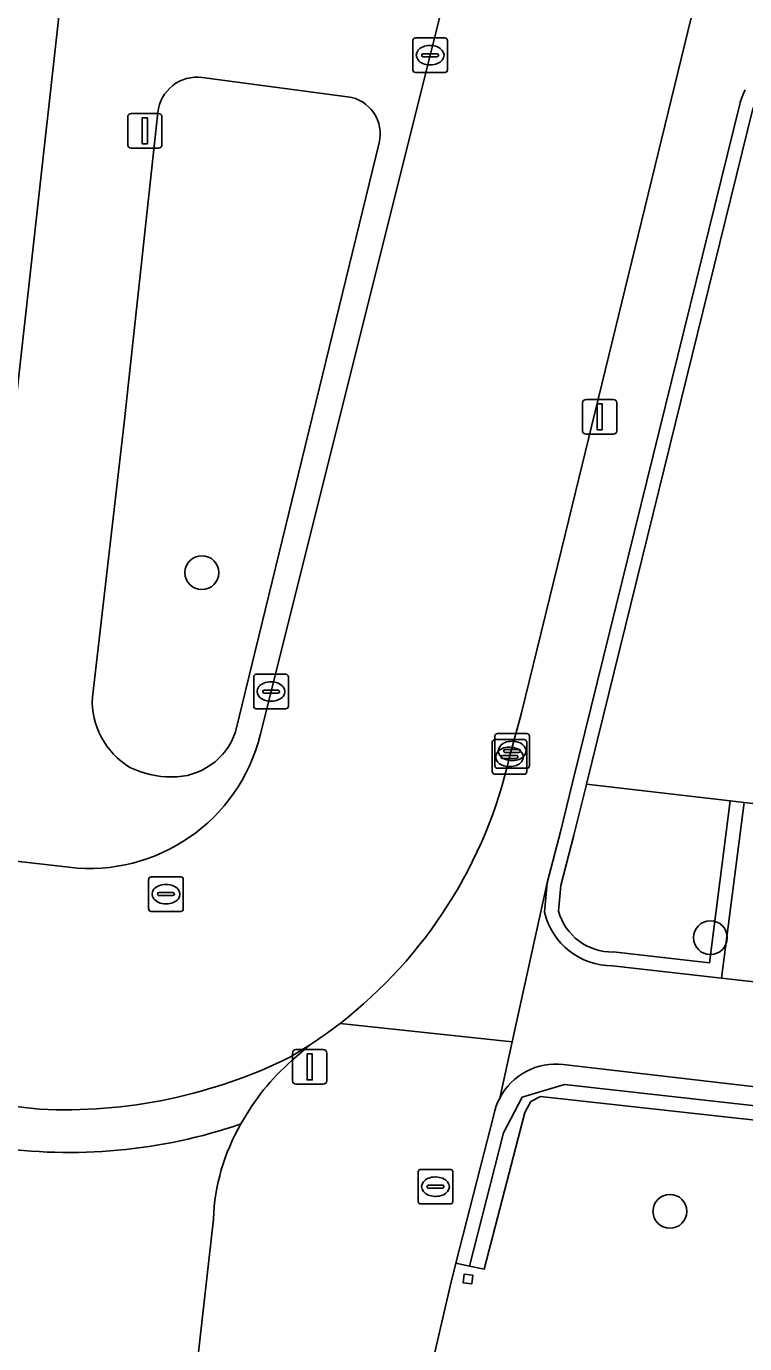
# Model space of a CAD drawing. Extents: x 162026 to 163502, y 387295 to 388169.
# Drawn here: x 162472.2 to 162492.97, y 387613.06 to 387651.13 of the extents above; entities that cross this region are included whole.
import ezdxf

# ---------------------------------------------------------------- set-up
doc = ezdxf.new("R2010")
doc.units = 0
for name, color, linetype in [('IMGEO_Boom', 7, 'Continuous'), ('IMGEO_Brandkraan', 7, 'Continuous'), ('IMGEO_Erf', 7, 'Continuous'), ('IMGEO_Groenvoorziening', 7, 'Continuous'), ('IMGEO_Haag', 7, 'Continuous'), ('IMGEO_Kolk', 7, 'Continuous'), ('IMGEO_Lichtmast', 7, 'Continuous'), ('IMGEO_Parkeervlak_open', 7, 'Continuous'), ('IMGEO_Rijbaan_lokaal_open', 7, 'Continuous'), ('IMGEO_Rioolput', 7, 'Continuous'), ('IMGEO_Voetpad_gesloten', 7, 'Continuous'), ('IMGEO_Voetpad_open', 7, 'Continuous')]:
    doc.layers.add(name, color=color, linetype=linetype)

msp = doc.modelspace()

# ---------------------------------------------------------------- linework, layer by layer
at = {"layer": 'IMGEO_Boom'}
for centre in [(162477.278, 387635.34), (162491.978, 387624.792), (162490.808, 387616.883)]:
    msp.add_circle(centre, 0.489, dxfattribs=at)
at = {"layer": 'IMGEO_Brandkraan'}
for p, q in [((162483.53, 387617.17), (162483.53, 387618.022)), ((162483.605, 387618.096), (162484.457, 387618.096)), ((162484.018, 387617.876), (162484.043, 387617.876)), ((162484.531, 387618.022), (162484.531, 387617.17)), ((162483.789, 387617.59), (162483.789, 387617.602)), ((162484.227, 387617.553), (162483.829, 387617.553)), ((162483.832, 387617.639), (162484.23, 387617.639)), ((162484.273, 387617.602), (162484.273, 387617.59)), ((162484.457, 387617.096), (162483.605, 387617.096)), ((162484.041, 387617.316), (162484.016, 387617.316))]:
    msp.add_line(p, q, dxfattribs=at)
for points in [[(162483.53, 387617.17), (162483.53, 387618.022)], [(162483.605, 387618.096), (162484.457, 387618.096)], [(162484.531, 387618.022), (162484.531, 387617.17)], [(162484.457, 387617.096), (162483.605, 387617.096)]]:
    msp.add_lwpolyline(points, dxfattribs=at)
for centre, radius, start, end in [((162483.607, 387618.02), 0.0765, 91.552, 178.448), ((162483.607, 387618.02), 0.0765, 91.552, 178.448), ((162484.455, 387618.02), 0.0765, 1.552, 88.448), ((162484.455, 387618.02), 0.0765, 1.552, 88.448), ((162483.829, 387617.599), 0.0403, 85.8775, 175.7526), ((162483.826, 387617.589), 0.0366, 178.938, 274.7102), ((162484.23, 387617.596), 0.043, 264.8664, 352.4533), ((162484.234, 387617.601), 0.0386, 1.7309, 96.639), ((162483.607, 387617.172), 0.0765, 181.552, 268.448), ((162483.607, 387617.172), 0.0765, 181.552, 268.448), ((162484.455, 387617.172), 0.0765, 271.552, 358.448), ((162484.455, 387617.172), 0.0765, 271.552, 358.448)]:
    msp.add_arc(centre, radius, start, end, dxfattribs=at)
for centre, major_axis, ratio, start_param, end_param in [((162484.017, 387617.596), (-0.387, 0.002), 0.722429, 4.712389, 7.853982), ((162484.042, 387617.596), (-0.39, 0.002), 0.717154, 1.570796, 4.712389)]:
    msp.add_ellipse(centre, major_axis=major_axis, ratio=ratio, start_param=start_param, end_param=end_param, dxfattribs=at)
at = {"layer": 'IMGEO_Erf'}
for points in [[(162469.03, 387651.945), (162468.359, 387645.992), (162467.683, 387639.99), (162471.82, 387639.553), (162478.34, 387698.075)], [(162493.218, 387648.785), (162488.396, 387629.232), (162492.553, 387628.747), (162492.95, 387628.701), (162498.966, 387628), (162500, 387627.879), (162512.824, 387626.449), (162514.457, 387626.267), (162526.104, 387624.967), (162527.137, 387624.851), (162533.635, 387624.126), (162533.963, 387627.266), (162534.325, 387627.301), (162533.568, 387619.629)]]:
    msp.add_lwpolyline(points, dxfattribs=at)
at = {"layer": 'IMGEO_Groenvoorziening'}
for points in [[(162481.492, 387649.094), (162477.288, 387649.65)], [(162476.003, 387648.642), (162475.027, 387639.67), (162474.111, 387631.745)], [(162492.83, 387648.881), (162487.995, 387629.278), (162487.642, 387627.849), (162487.257, 387626.372), (162487.182, 387625.525)], [(162487.586, 387625.558), (162487.652, 387626.303), (162488.03, 387627.751), (162488.383, 387629.182), (162488.396, 387629.232), (162493.218, 387648.785)], [(162478.25, 387630.741), (162482.403, 387647.762)], [(162492.553, 387628.747), (162488.396, 387629.232), (162488.383, 387629.182), (162488.03, 387627.751), (162487.652, 387626.303), (162487.586, 387625.558)], [(162489.147, 387623.978), (162492.304, 387623.624), (162492.95, 387628.701), (162492.553, 387628.747), (162491.957, 387624.066), (162489.167, 387624.378)], [(162489.167, 387624.378), (162491.957, 387624.066), (162492.553, 387628.747)], [(162500, 387619.702), (162487.724, 387621.127)], [(162485.733, 387619.745), (162484.622, 387615.382), (162485.01, 387615.3), (162485.997, 387619.147), (162486.54, 387620.183), (162487.76, 387620.545), (162500, 387619.183), (162533.737, 387615.429), (162533.828, 387615.777), (162500, 387619.702)]]:
    msp.add_lwpolyline(points, dxfattribs=at)
for points in [[(162498.966, 387628), (162492.95, 387628.701), (162492.304, 387623.624), (162498.399, 387622.941)], [(162533.737, 387615.429), (162500, 387619.183), (162487.76, 387620.545), (162486.54, 387620.183), (162485.997, 387619.147), (162485.01, 387615.3), (162485.44, 387615.209), (162486.612, 387619.739), (162486.783, 387620.056), (162487.07, 387620.199), (162500, 387618.78), (162528.793, 387615.62), (162528.288, 387611.152), (162532.332, 387610.054)]]:
    msp.add_lwpolyline(points, close=True, dxfattribs=at)
for centre, radius, start, end in [((162477.14, 387648.516), 1.144, 82.5463, 173.6775), ((162481.35, 387648.019), 1.084, 346.2607, 82.4784), ((162494.548, 387648.456), 1.77, 151.8249, 166.1188), ((162476.355, 387631.639), 2.247, 177.304, 238.9639), ((162476.436, 387631.348), 1.913, 268.9908, 341.5077), ((162476.406, 387632.194), 2.759, 244.0107, 269.9167), ((162489.139, 387625.99), 2.012, 193.3575, 270.2174), ((162489.139, 387625.989), 1.612, 195.5246, 271.0028), ((162489.139, 387625.989), 1.612, 195.5246, 271.0028), ((162487.51, 387619.31), 1.829, 83.2874, 152.4583), ((162487.503, 387619.312), 1.822, 152.4146, 166.2595)]:
    msp.add_arc(centre, radius, start, end, dxfattribs=at)
at = {"layer": 'IMGEO_Haag'}
for points in [[(162492.83, 387648.881), (162487.995, 387629.278), (162487.642, 387627.849), (162487.257, 387626.372), (162487.182, 387625.525)], [(162487.586, 387625.558), (162487.652, 387626.303), (162488.03, 387627.751), (162488.383, 387629.182), (162488.396, 387629.232), (162493.218, 387648.785)], [(162489.147, 387623.978), (162492.304, 387623.624), (162492.95, 387628.701)], [(162492.95, 387628.701), (162492.553, 387628.747), (162491.957, 387624.066), (162489.167, 387624.378)], [(162500, 387619.702), (162487.724, 387621.127)], [(162485.733, 387619.745), (162484.622, 387615.382), (162485.01, 387615.3), (162485.997, 387619.147), (162486.54, 387620.183), (162487.76, 387620.545), (162500, 387619.183), (162533.737, 387615.429), (162533.828, 387615.777), (162500, 387619.702)]]:
    msp.add_lwpolyline(points, dxfattribs=at)
for centre, radius, start, end in [((162494.548, 387648.456), 1.77, 151.8249, 166.1188), ((162489.139, 387625.99), 2.012, 193.3575, 270.2174), ((162489.139, 387625.989), 1.612, 195.5246, 271.0028), ((162487.51, 387619.31), 1.829, 83.2874, 152.4583), ((162487.503, 387619.312), 1.822, 152.4146, 166.2595)]:
    msp.add_arc(centre, radius, start, end, dxfattribs=at)
at = {"layer": 'IMGEO_Kolk'}
for p, q in [((162483.376, 387649.867), (162483.376, 387650.719)), ((162483.451, 387650.793), (162484.303, 387650.793)), ((162483.864, 387650.573), (162483.889, 387650.573)), ((162484.377, 387650.719), (162484.377, 387649.867)), ((162483.635, 387650.287), (162483.635, 387650.299)), ((162484.073, 387650.25), (162483.675, 387650.25)), ((162483.678, 387650.336), (162484.076, 387650.336)), ((162484.119, 387650.299), (162484.119, 387650.287)), ((162484.303, 387649.793), (162483.451, 387649.793)), ((162483.887, 387650.013), (162483.862, 387650.013)), ((162478.776, 387631.478), (162478.776, 387632.33)), ((162478.851, 387632.404), (162479.703, 387632.404)), ((162479.777, 387632.33), (162479.777, 387631.478)), ((162479.035, 387631.898), (162479.035, 387631.91)), ((162479.473, 387631.861), (162479.075, 387631.861)), ((162479.078, 387631.947), (162479.476, 387631.947)), ((162479.264, 387632.184), (162479.289, 387632.184)), ((162479.519, 387631.91), (162479.519, 387631.898)), ((162479.287, 387631.624), (162479.262, 387631.624)), ((162479.703, 387631.404), (162478.851, 387631.404)), ((162485.671, 387629.589), (162485.671, 387630.441)), ((162485.746, 387629.762), (162485.746, 387630.614)), ((162485.746, 387630.515), (162486.598, 387630.515)), ((162485.821, 387630.688), (162486.673, 387630.688)), ((162486.234, 387630.468), (162486.259, 387630.468)), ((162486.672, 387630.441), (162486.672, 387629.589)), ((162486.747, 387630.614), (162486.747, 387629.762)), ((162485.93, 387630.009), (162485.93, 387630.021)), ((162486.368, 387629.972), (162485.97, 387629.972)), ((162485.973, 387630.058), (162486.371, 387630.058)), ((162486.005, 387630.182), (162486.005, 387630.194)), ((162486.443, 387630.145), (162486.045, 387630.145)), ((162486.048, 387630.231), (162486.446, 387630.231)), ((162486.159, 387630.295), (162486.184, 387630.295)), ((162486.414, 387630.021), (162486.414, 387630.009)), ((162486.489, 387630.194), (162486.489, 387630.182)), ((162486.673, 387629.688), (162485.821, 387629.688)), ((162486.182, 387629.735), (162486.157, 387629.735)), ((162486.257, 387629.908), (162486.232, 387629.908)), ((162486.598, 387629.515), (162485.746, 387629.515))]:
    msp.add_line(p, q, dxfattribs=at)
for points in [[(162483.376, 387649.867), (162483.376, 387650.719)], [(162483.451, 387650.793), (162484.303, 387650.793)], [(162484.377, 387650.719), (162484.377, 387649.867)], [(162484.303, 387649.793), (162483.451, 387649.793)], [(162478.776, 387631.478), (162478.776, 387632.33)], [(162478.851, 387632.404), (162479.703, 387632.404)], [(162479.777, 387632.33), (162479.777, 387631.478)], [(162479.703, 387631.404), (162478.851, 387631.404)], [(162485.671, 387629.589), (162485.671, 387630.441)], [(162485.746, 387629.762), (162485.746, 387630.614)], [(162485.746, 387630.515), (162486.598, 387630.515)], [(162485.821, 387630.688), (162486.673, 387630.688)], [(162486.672, 387630.441), (162486.672, 387629.589)], [(162486.747, 387630.614), (162486.747, 387629.762)], [(162486.673, 387629.688), (162485.821, 387629.688)], [(162486.598, 387629.515), (162485.746, 387629.515)]]:
    msp.add_lwpolyline(points, dxfattribs=at)
for centre, radius, start, end in [((162483.453, 387650.717), 0.0765, 91.552, 178.448), ((162483.453, 387650.717), 0.0765, 91.552, 178.448), ((162484.301, 387650.717), 0.0765, 1.552, 88.448), ((162484.301, 387650.717), 0.0765, 1.552, 88.448), ((162483.675, 387650.296), 0.0403, 85.8775, 175.7526), ((162483.672, 387650.286), 0.0366, 178.938, 274.7102), ((162484.076, 387650.293), 0.043, 264.8664, 352.4533), ((162484.08, 387650.298), 0.0386, 1.7309, 96.639), ((162483.453, 387649.869), 0.0765, 181.552, 268.448), ((162483.453, 387649.869), 0.0765, 181.552, 268.448), ((162484.301, 387649.869), 0.0765, 271.552, 358.448), ((162484.301, 387649.869), 0.0765, 271.552, 358.448), ((162478.853, 387632.328), 0.0765, 91.552, 178.448), ((162478.853, 387632.328), 0.0765, 91.552, 178.448), ((162479.701, 387632.328), 0.0765, 1.552, 88.448), ((162479.701, 387632.328), 0.0765, 1.552, 88.448), ((162479.075, 387631.907), 0.0403, 85.8775, 175.7526), ((162479.072, 387631.897), 0.0366, 178.938, 274.7102), ((162479.476, 387631.904), 0.043, 264.8664, 352.4533), ((162479.48, 387631.909), 0.0386, 1.7309, 96.639), ((162478.853, 387631.48), 0.0765, 181.552, 268.448), ((162478.853, 387631.48), 0.0765, 181.552, 268.448), ((162479.701, 387631.48), 0.0765, 271.552, 358.448), ((162479.701, 387631.48), 0.0765, 271.552, 358.448), ((162485.748, 387630.439), 0.0765, 91.552, 178.448), ((162485.748, 387630.439), 0.0765, 91.552, 178.448), ((162485.823, 387630.612), 0.0765, 91.552, 178.448), ((162485.823, 387630.612), 0.0765, 91.552, 178.448), ((162486.596, 387630.439), 0.0765, 1.552, 88.448), ((162486.596, 387630.439), 0.0765, 1.552, 88.448), ((162486.671, 387630.612), 0.0765, 1.552, 88.448), ((162486.671, 387630.612), 0.0765, 1.552, 88.448), ((162485.97, 387630.018), 0.0403, 85.8775, 175.7526), ((162485.967, 387630.008), 0.0366, 178.938, 274.7102), ((162486.045, 387630.191), 0.0403, 85.8775, 175.7526), ((162486.042, 387630.181), 0.0366, 178.938, 274.7102), ((162486.371, 387630.015), 0.043, 264.8664, 352.4533), ((162486.375, 387630.02), 0.0386, 1.7309, 96.639), ((162486.446, 387630.188), 0.043, 264.8664, 352.4533), ((162486.45, 387630.193), 0.0386, 1.7309, 96.639), ((162485.748, 387629.591), 0.0765, 181.552, 268.448), ((162485.748, 387629.591), 0.0765, 181.552, 268.448), ((162485.823, 387629.764), 0.0765, 181.552, 268.448), ((162485.823, 387629.764), 0.0765, 181.552, 268.448), ((162486.596, 387629.591), 0.0765, 271.552, 358.448), ((162486.596, 387629.591), 0.0765, 271.552, 358.448), ((162486.671, 387629.764), 0.0765, 271.552, 358.448), ((162486.671, 387629.764), 0.0765, 271.552, 358.448)]:
    msp.add_arc(centre, radius, start, end, dxfattribs=at)
for centre, major_axis, ratio, start_param, end_param in [((162483.863, 387650.293), (-0.387, 0.002), 0.722429, 4.712389, 7.853982), ((162483.888, 387650.293), (-0.39, 0.002), 0.717154, 1.570796, 4.712389), ((162479.263, 387631.904), (-0.387, 0.002), 0.722429, 4.712389, 7.853982), ((162479.288, 387631.904), (-0.39, 0.002), 0.717154, 1.570796, 4.712389), ((162486.233, 387630.188), (-0.387, 0.002), 0.722429, 4.712389, 7.853982), ((162486.258, 387630.188), (-0.39, 0.002), 0.717154, 1.570796, 4.712389), ((162486.158, 387630.015), (-0.387, 0.002), 0.722429, 4.712389, 7.853982), ((162486.183, 387630.015), (-0.39, 0.002), 0.717154, 1.570796, 4.712389)]:
    msp.add_ellipse(centre, major_axis=major_axis, ratio=ratio, start_param=start_param, end_param=end_param, dxfattribs=at)
at = {"layer": 'IMGEO_Lichtmast'}
for p, q in [((162475.233, 387648.611), (162476.023, 387648.611)), ((162476.023, 387648.611), (162475.233, 387648.611)), ((162475.133, 387647.711), (162475.133, 387648.511)), ((162475.133, 387648.511), (162475.133, 387647.711)), ((162476.123, 387648.511), (162476.123, 387647.711)), ((162476.123, 387647.711), (162476.123, 387648.511)), ((162476.023, 387647.611), (162475.233, 387647.611)), ((162475.233, 387647.611), (162476.023, 387647.611)), ((162488.284, 387639.443), (162488.284, 387640.243)), ((162488.284, 387640.243), (162488.284, 387639.443)), ((162488.384, 387640.343), (162489.174, 387640.343)), ((162489.174, 387640.343), (162488.384, 387640.343)), ((162489.274, 387640.243), (162489.274, 387639.443)), ((162489.274, 387639.443), (162489.274, 387640.243)), ((162489.174, 387639.343), (162488.384, 387639.343)), ((162488.384, 387639.343), (162489.174, 387639.343)), ((162479.897, 387620.657), (162479.897, 387621.457)), ((162479.897, 387621.457), (162479.897, 387620.657)), ((162479.997, 387621.557), (162480.787, 387621.557)), ((162480.787, 387621.557), (162479.997, 387621.557)), ((162480.887, 387621.457), (162480.887, 387620.657)), ((162480.887, 387620.657), (162480.887, 387621.457)), ((162480.787, 387620.557), (162479.997, 387620.557)), ((162479.997, 387620.557), (162480.787, 387620.557))]:
    msp.add_line(p, q, dxfattribs=at)
for points in [[(162475.553, 387648.486), (162475.703, 387648.486), (162475.703, 387647.736), (162475.553, 387647.736), (162475.553, 387648.486)], [(162488.704, 387640.218), (162488.854, 387640.218), (162488.854, 387639.468), (162488.704, 387639.468), (162488.704, 387640.218)], [(162480.317, 387621.432), (162480.467, 387621.432), (162480.467, 387620.682), (162480.317, 387620.682), (162480.317, 387621.432)]]:
    msp.add_lwpolyline(points, dxfattribs=at)
for centre, start, end in [((162475.233, 387648.511), 90, 180), ((162475.233, 387648.511), 90, 180), ((162476.023, 387648.511), 0, 90), ((162476.023, 387648.511), 360, 90), ((162475.233, 387647.711), 180, 270), ((162475.233, 387647.711), 180, 270), ((162476.023, 387647.711), 270, 0), ((162476.023, 387647.711), 270, 0), ((162488.384, 387640.243), 90, 180), ((162488.384, 387640.243), 90, 180), ((162489.174, 387640.243), 0, 90), ((162489.174, 387640.243), 360, 90), ((162488.384, 387639.443), 180, 270), ((162488.384, 387639.443), 180, 270), ((162489.174, 387639.443), 270, 0), ((162489.174, 387639.443), 270, 0), ((162479.997, 387621.457), 90, 180), ((162479.997, 387621.457), 90, 180), ((162480.787, 387621.457), 0, 90), ((162480.787, 387621.457), 360, 90), ((162479.997, 387620.657), 180, 270), ((162479.997, 387620.657), 180, 270), ((162480.787, 387620.657), 270, 0), ((162480.787, 387620.657), 270, 0)]:
    msp.add_arc(centre, 0.1, start, end, dxfattribs=at)
at = {"layer": 'IMGEO_Parkeervlak_open'}
msp.add_lwpolyline([(162529.386, 387598.68), (162532.332, 387610.054), (162528.288, 387611.152), (162528.793, 387615.62), (162500, 387618.78), (162487.07, 387620.199), (162486.783, 387620.056), (162486.612, 387619.739), (162485.44, 387615.209), (162485.01, 387615.3), (162484.622, 387615.382), (162484.454, 387614.723), (162483.993, 387612.725), (162483.419, 387610.897), (162483.171, 387609.602), (162484.003, 387609.476), (162478.042, 387586.171), (162500, 387583.699), (162506.982, 387582.913), (162508.598, 387582.75), (162510.434, 387582.843)], dxfattribs=at)
msp.add_lwpolyline([(162485.079, 387614.792), (162484.83, 387614.82), (162484.859, 387615.065), (162485.108, 387615.037)], close=True, dxfattribs=at)
at = {"layer": 'IMGEO_Rijbaan_lokaal_open'}
for points in [[(162486.172, 387630.015), (162486.508, 387631.255), (162487.791, 387636.482), (162497.263, 387675.316), (162498.286, 387679.137), (162498.305, 387679.17), (162498.449, 387679.931), (162498.615, 387681.926), (162498.638, 387684.945)], [(162490.267, 387675.831), (162478.964, 387630.648)], [(162473.431, 387626.825), (162468.51, 387627.39), (162467.767, 387620.372), (162472.585, 387619.836)], [(162479.882, 387621.241), (162480.392, 387621.686), (162479.842, 387621.345)], [(162479.842, 387621.345), (162480.392, 387621.686)], [(162472.585, 387619.836), (162467.767, 387620.372)], [(162471.331, 387612.392), (162470.03, 387600.752), (162475.74, 387600.104), (162477.61, 387616.66)]]:
    msp.add_lwpolyline(points, dxfattribs=at)
for centre, radius, start, end in [((162474.023, 387631.883), 5.093, 263.3188, 345.9659), ((162472.996, 387632.989), 13.507, 307.7894, 347.2788), ((162473.44, 387632.354), 12.733, 303.0892, 307.9616), ((162473.313, 387634.541), 14.723, 267.1668, 296.3262), ((162473.313, 387634.541), 14.723, 267.1668, 296.3262), ((162484.21, 387616.245), 6.61, 130.9038, 151.4116), ((162473.457, 387633.834), 15.251, 261.531, 288.9354), ((162473.457, 387633.834), 15.251, 261.531, 288.9354), ((162483.51, 387616.44), 5.904, 149.8249, 177.8662)]:
    msp.add_arc(centre, radius, start, end, dxfattribs=at)
at = {"layer": 'IMGEO_Rioolput'}
for p, q in [((162475.814, 387626.55), (162476.666, 387626.55)), ((162475.739, 387625.624), (162475.739, 387626.476)), ((162476.227, 387626.33), (162476.252, 387626.33)), ((162476.74, 387626.476), (162476.74, 387625.624)), ((162475.998, 387626.044), (162475.998, 387626.056)), ((162476.436, 387626.007), (162476.038, 387626.007)), ((162476.041, 387626.093), (162476.439, 387626.093)), ((162476.25, 387625.77), (162476.225, 387625.77)), ((162476.482, 387626.056), (162476.482, 387626.044)), ((162476.666, 387625.55), (162475.814, 387625.55))]:
    msp.add_line(p, q, dxfattribs=at)
for points in [[(162475.814, 387626.55), (162476.666, 387626.55)], [(162475.739, 387625.624), (162475.739, 387626.476)], [(162476.74, 387626.476), (162476.74, 387625.624)], [(162476.666, 387625.55), (162475.814, 387625.55)]]:
    msp.add_lwpolyline(points, dxfattribs=at)
for centre, radius, start, end in [((162475.816, 387626.474), 0.0765, 91.552, 178.448), ((162475.816, 387626.474), 0.0765, 91.552, 178.448), ((162476.664, 387626.474), 0.0765, 1.552, 88.448), ((162476.664, 387626.474), 0.0765, 1.552, 88.448), ((162476.038, 387626.053), 0.0403, 85.8775, 175.7526), ((162476.035, 387626.043), 0.0366, 178.938, 274.7102), ((162476.439, 387626.05), 0.043, 264.8664, 352.4533), ((162476.443, 387626.055), 0.0386, 1.7309, 96.639), ((162475.816, 387625.626), 0.0765, 181.552, 268.448), ((162475.816, 387625.626), 0.0765, 181.552, 268.448), ((162476.664, 387625.626), 0.0765, 271.552, 358.448), ((162476.664, 387625.626), 0.0765, 271.552, 358.448)]:
    msp.add_arc(centre, radius, start, end, dxfattribs=at)
for centre, major_axis, ratio, start_param, end_param in [((162476.226, 387626.05), (-0.387, 0.002), 0.722429, 4.712389, 7.853982), ((162476.251, 387626.05), (-0.39, 0.002), 0.717154, 1.570796, 4.712389)]:
    msp.add_ellipse(centre, major_axis=major_axis, ratio=ratio, start_param=start_param, end_param=end_param, dxfattribs=at)
at = {"layer": 'IMGEO_Voetpad_gesloten'}
msp.add_lwpolyline([(162485.108, 387615.037), (162484.859, 387615.065), (162484.83, 387614.82), (162485.079, 387614.792)], close=True, dxfattribs=at)
at = {"layer": 'IMGEO_Voetpad_open'}
for points in [[(162487.392, 387776.92), (162486.062, 387765.339), (162484.018, 387747.533), (162483.821, 387745.82), (162478.34, 387698.075), (162471.82, 387639.553), (162471.648, 387638.013), (162471.035, 387632.515)], [(162498.638, 387684.945), (162498.615, 387681.926), (162498.449, 387679.931), (162498.305, 387679.17), (162498.286, 387679.137), (162497.263, 387675.316), (162487.791, 387636.482), (162486.508, 387631.255), (162486.172, 387630.015)], [(162478.964, 387630.648), (162490.267, 387675.831)], [(162477.288, 387649.65), (162481.492, 387649.094)], [(162474.111, 387631.745), (162475.027, 387639.67), (162476.003, 387648.642)], [(162481.273, 387622.315), (162486.245, 387621.779), (162487.257, 387626.372), (162487.642, 387627.849), (162487.995, 387629.278), (162492.83, 387648.881)], [(162482.403, 387647.762), (162478.25, 387630.741)], [(162468.51, 387627.39), (162473.431, 387626.825)], [(162487.182, 387625.525), (162487.257, 387626.372), (162486.245, 387621.779), (162485.888, 387620.156)], [(162513.89, 387621.206), (162512.207, 387621.394), (162499.433, 387622.825), (162498.399, 387622.941), (162492.304, 387623.624), (162489.147, 387623.978)], [(162485.888, 387620.156), (162486.245, 387621.779), (162481.273, 387622.315)], [(162480.392, 387621.686), (162479.882, 387621.241)], [(162487.724, 387621.127), (162500, 387619.702), (162533.828, 387615.777), (162533.324, 387619.028), (162533.104, 387619.053), (162526.57, 387619.785), (162525.536, 387619.901), (162513.89, 387621.206)], [(162476.361, 387580.909), (162476.678, 387583.68), (162476.705, 387583.918), (162477.297, 387586.239), (162480.698, 387599.541), (162480.935, 387600.468), (162483.171, 387609.602), (162483.419, 387610.897), (162483.993, 387612.725), (162484.454, 387614.723), (162484.622, 387615.382), (162485.733, 387619.745)], [(162477.61, 387616.66), (162475.74, 387600.104), (162475.8, 387600.097), (162474.488, 387588.257), (162473.651, 387580.788), (162472.155, 387567.429), (162471.66, 387563.627), (162471.091, 387558.812), (162469.824, 387547.293), (162469.777, 387546.862), (162471.635, 387546.324), (162473.555, 387563.381), (162474.484, 387563.262), (162474.912, 387568.215), (162476.361, 387580.909)]]:
    msp.add_lwpolyline(points, dxfattribs=at)
for centre, radius, start, end in [((162477.14, 387648.516), 1.144, 82.5463, 173.6775), ((162481.35, 387648.019), 1.084, 346.2607, 82.4784), ((162494.548, 387648.456), 1.77, 151.8249, 166.1188), ((162476.355, 387631.639), 2.247, 177.304, 238.9639), ((162476.436, 387631.348), 1.913, 268.9908, 341.5077), ((162474.023, 387631.883), 5.093, 263.3188, 345.9659), ((162472.996, 387632.989), 13.507, 307.7894, 347.2788), ((162476.406, 387632.194), 2.759, 244.0107, 269.9167), ((162489.139, 387625.99), 2.012, 193.3575, 270.2174), ((162473.44, 387632.354), 12.733, 303.0892, 307.9616), ((162484.21, 387616.245), 6.61, 130.9038, 151.4116), ((162487.51, 387619.31), 1.829, 83.2874, 152.4583), ((162487.503, 387619.312), 1.822, 152.4146, 166.2595), ((162483.51, 387616.44), 5.904, 149.8249, 177.8662)]:
    msp.add_arc(centre, radius, start, end, dxfattribs=at)

doc.saveas('drawing.dxf')
